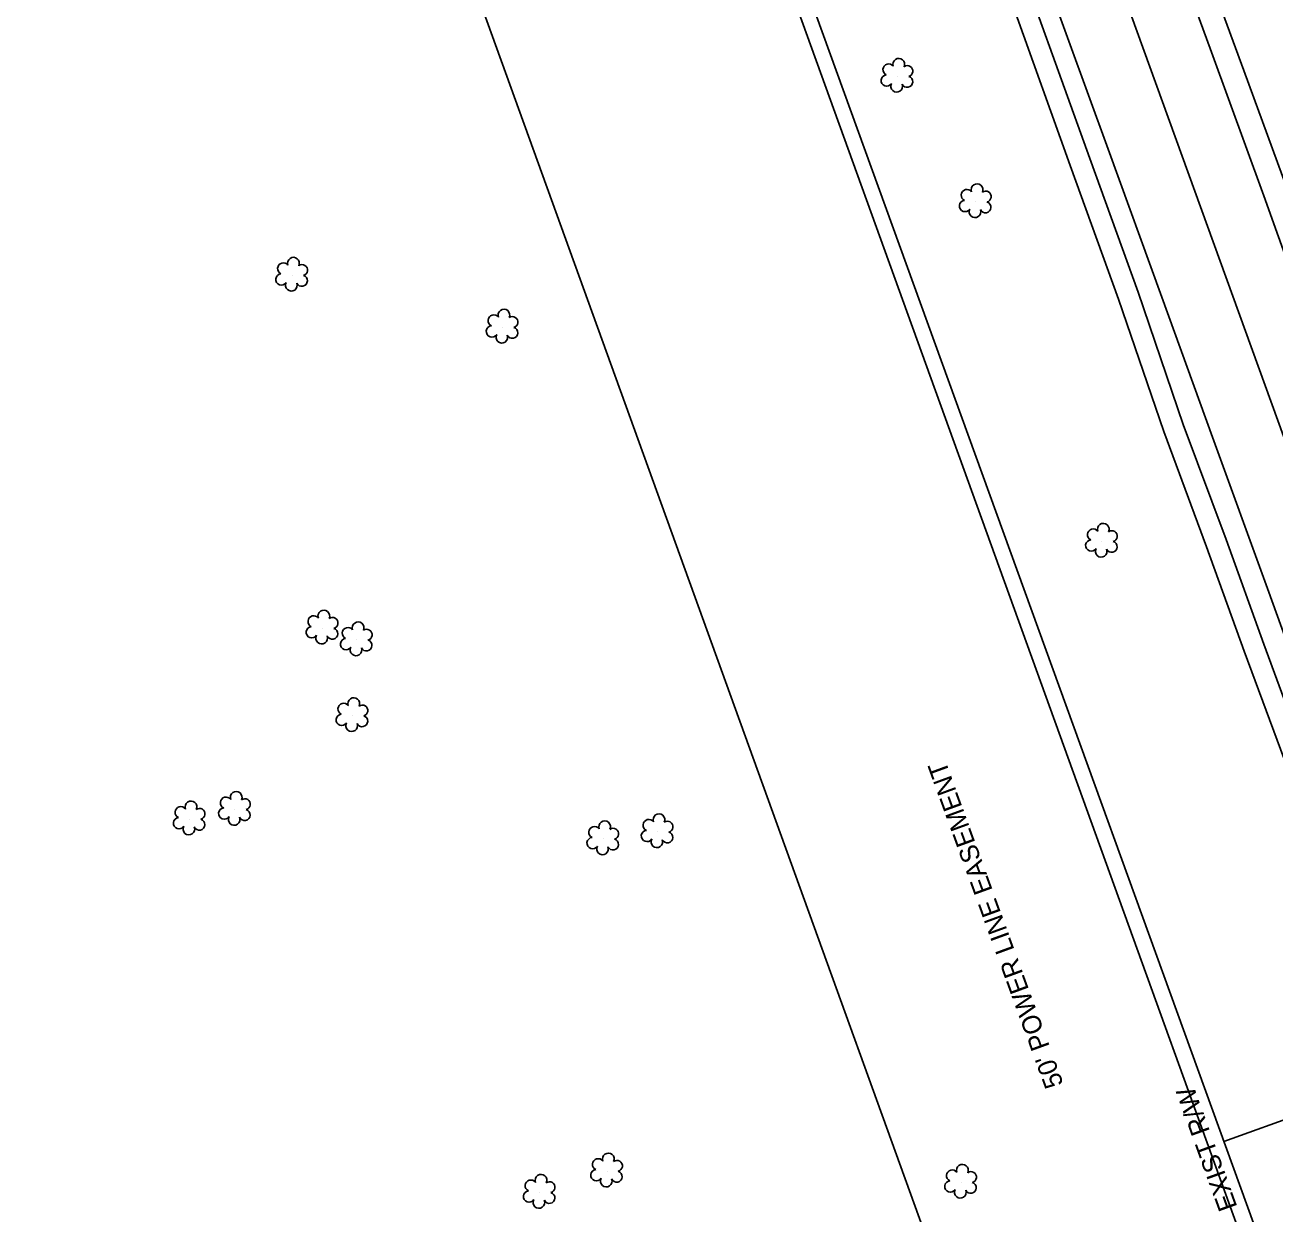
# Model space of a CAD drawing. Extents: x 3040896 to 3051146, y 687568 to 732976.
# Drawn here: x 3042407.7 to 3042618.7, y 727999 to 728199.6 of the extents above; entities that cross this region are included whole.
import ezdxf

# ---------------------------------------------------------------- set-up
doc = ezdxf.new("R2010")
doc.units = 0
for name, color, linetype in [('Exist Horizontal Alignment', 7, 'Continuous'), ('Exist Right of Way Easement Line', 7, 'Continuous'), ('Exist Right of Way Easement Line Text', 7, 'Continuous'), ('Exist Right of Way Line', 7, 'Continuous'), ('Exist Right of Way Line Text', 7, 'Continuous'), ('Exist Right of Way Width CELL', 7, 'Continuous'), ('Exist Roads EOP', 7, 'Continuous'), ('Exist Roads EOT', 7, 'Continuous'), ('Exist Utilities Telephone UG FO', 7, 'Continuous'), ('Exist Vegetation Shrub CELL', 7, 'Continuous')]:
    doc.layers.add(name, color=color, linetype=linetype)

msp = doc.modelspace()

# ---------------------------------------------------------------- linework, layer by layer
at = {"layer": 'Exist Horizontal Alignment'}
msp.add_line((3042847.82, 727501.6), (3041257.53, 731893.11), dxfattribs=at)
at = {"layer": 'Exist Right of Way Easement Line'}
for p, q in [((3042617.87, 727981.63), (3042516.12, 728263.21)), ((3042570.88, 727964.53), (3042469.1, 728246.2))]:
    msp.add_line(p, q, dxfattribs=at)
at = {"layer": 'Exist Right of Way Line'}
msp.add_line((3042800.81, 727484.57), (3041210.51, 731876.09), dxfattribs=at)
at = {"layer": 'Exist Right of Way Width CELL'}
msp.add_line((3042610.1, 728011.19), (3042657.95, 728028.52), dxfattribs=at)
at = {"layer": 'Exist Roads EOP'}
for points in [[(3042534.66, 728409.3), (3042543.42, 728385.69), (3042551.75, 728362.71), (3042560.45, 728338.05), (3042567.89, 728317.19), (3042575.69, 728295.93), (3042583.84, 728272.76), (3042593.34, 728247.73), (3042604.23, 728217.12), (3042613.46, 728191.95), (3042622.26, 728167.84), (3042631.33, 728141.42), (3042641.27, 728113.96), (3042649.99, 728090.79), (3042660.54, 728061.51), (3042669.79, 728035.32), (3042677.78, 728013.59), (3042690.59, 727978.33), (3042700.61, 727951.08), (3042710.17, 727923.79)], [(3042534.66, 728409.3), (3042543.42, 728385.69), (3042551.75, 728362.71), (3042560.45, 728338.05), (3042567.89, 728317.19), (3042575.69, 728295.93), (3042583.84, 728272.76), (3042593.34, 728247.73), (3042604.23, 728217.12), (3042613.46, 728191.95), (3042622.26, 728167.84), (3042631.33, 728141.42), (3042641.27, 728113.96), (3042649.99, 728090.79), (3042660.54, 728061.51), (3042669.79, 728035.32), (3042677.78, 728013.59), (3042690.59, 727978.33), (3042700.61, 727951.08), (3042710.17, 727923.79)], [(3042681.27, 727916.86), (3042673.09, 727939.7), (3042664.23, 727964.13), (3042654.67, 727989.89), (3042646.69, 728012.42), (3042639.14, 728033.76), (3042632, 728053.52), (3042624.21, 728075.12), (3042616.82, 728095.14), (3042610.46, 728112.8), (3042603.22, 728132.21), (3042595.62, 728154.54), (3042587.45, 728177.12), (3042577.89, 728203.68), (3042568.13, 728230.12), (3042559.97, 728252.37), (3042551.14, 728277.61), (3042543.39, 728298.81), (3042534.2, 728323.61), (3042525.18, 728348.86), (3042516, 728374), (3042505.99, 728400.71)], [(3042681.27, 727916.86), (3042673.09, 727939.7), (3042664.23, 727964.13), (3042654.67, 727989.89), (3042646.69, 728012.42), (3042639.14, 728033.76), (3042632, 728053.52), (3042624.21, 728075.12), (3042616.82, 728095.14), (3042610.46, 728112.8), (3042603.22, 728132.21), (3042595.62, 728154.54), (3042587.45, 728177.12), (3042577.89, 728203.68), (3042568.13, 728230.12), (3042559.97, 728252.37), (3042551.14, 728277.61), (3042543.39, 728298.81), (3042534.2, 728323.61), (3042525.18, 728348.86), (3042516, 728374), (3042505.99, 728400.71)]]:
    msp.add_lwpolyline(points, dxfattribs=at)
at = {"layer": 'Exist Roads EOT'}
for points in [[(3042706.75, 727922.42), (3042698.45, 727945.38), (3042689.65, 727969.57), (3042681.29, 727992.38), (3042672.19, 728017.14), (3042662.61, 728044.22), (3042653.49, 728069.4), (3042643.83, 728095.9), (3042635.1, 728120.24), (3042626.46, 728143.94), (3042616.81, 728170.79), (3042607.97, 728195.08), (3042598.85, 728220.18), (3042589.27, 728246.76), (3042577.65, 728278.56), (3042566.8, 728308.87), (3042555.25, 728341.18), (3042544.81, 728369.94), (3042536.66, 728392.49), (3042530.98, 728407.98)], [(3042706.75, 727922.42), (3042698.45, 727945.38), (3042689.65, 727969.57), (3042681.29, 727992.38), (3042672.19, 728017.14), (3042662.61, 728044.22), (3042653.49, 728069.4), (3042643.83, 728095.9), (3042635.1, 728120.24), (3042626.46, 728143.94), (3042616.81, 728170.79), (3042607.97, 728195.08), (3042598.85, 728220.18), (3042589.27, 728246.76), (3042577.65, 728278.56), (3042566.8, 728308.87), (3042555.25, 728341.18), (3042544.81, 728369.94), (3042536.66, 728392.49), (3042530.98, 728407.98)], [(3042509.85, 728402.09), (3042517.4, 728381.42), (3042525.21, 728359.58), (3042533.73, 728335.95), (3042542.98, 728310.45), (3042553.01, 728282.5), (3042561.06, 728260.14), (3042570.37, 728234.57), (3042580.6, 728206.12), (3042590.57, 728178.67), (3042599.61, 728153.73), (3042608.15, 728130.07), (3042617.45, 728104.52), (3042628.09, 728075.14), (3042639.01, 728044.96), (3042648.72, 728018.27), (3042661.57, 727982.63), (3042671.83, 727954.26), (3042681.03, 727929.04), (3042685.12, 727917.86)], [(3042509.85, 728402.09), (3042517.4, 728381.42), (3042525.21, 728359.58), (3042533.73, 728335.95), (3042542.98, 728310.45), (3042553.01, 728282.5), (3042561.06, 728260.14), (3042570.37, 728234.57), (3042580.6, 728206.12), (3042590.57, 728178.67), (3042599.61, 728153.73), (3042608.15, 728130.07), (3042617.45, 728104.52), (3042628.09, 728075.14), (3042639.01, 728044.96), (3042648.72, 728018.27), (3042661.57, 727982.63), (3042671.83, 727954.26), (3042681.03, 727929.04), (3042685.12, 727917.86)]]:
    msp.add_lwpolyline(points, dxfattribs=at)
at = {"layer": 'Exist Utilities Telephone UG FO'}
msp.add_lwpolyline([(3042677.98, 727915.68), (3042669.8, 727938.51), (3042660.95, 727962.92), (3042651.38, 727988.69), (3042643.39, 728011.26), (3042635.85, 728032.58), (3042628.71, 728052.33), (3042620.92, 728073.92), (3042613.53, 728093.94), (3042607.17, 728111.59), (3042599.92, 728131.04), (3042592.32, 728153.38), (3042584.16, 728175.94), (3042574.6, 728202.48), (3042564.85, 728228.91), (3042556.67, 728251.19), (3042547.84, 728276.43), (3042540.11, 728297.6), (3042530.91, 728322.41), (3042521.89, 728347.68), (3042512.72, 728372.78), (3042502.71, 728399.49)], dxfattribs=at)
at = {"layer": 'Exist Vegetation Shrub CELL'}
for p, q in [((3042554.98, 728190.99), (3042554.98, 728190.99)), ((3042554.98, 728190.99), (3042554.98, 728190.99)), ((3042568.19, 728169.81), (3042568.19, 728169.81)), ((3042568.19, 728169.81), (3042568.19, 728169.81)), ((3042452.79, 728157.41), (3042452.79, 728157.41)), ((3042452.79, 728157.41), (3042452.79, 728157.41)), ((3042488.32, 728148.64), (3042488.32, 728148.64)), ((3042488.32, 728148.64), (3042488.32, 728148.64)), ((3042589.5, 728112.5), (3042589.5, 728112.5)), ((3042589.5, 728112.5), (3042589.5, 728112.5)), ((3042457.92, 728097.85), (3042457.92, 728097.85)), ((3042457.92, 728097.85), (3042457.92, 728097.85)), ((3042463.7, 728095.87), (3042463.7, 728095.87)), ((3042463.7, 728095.87), (3042463.7, 728095.87)), ((3042462.98, 728083.07), (3042462.98, 728083.07)), ((3042462.98, 728083.07), (3042462.98, 728083.07)), ((3042435.49, 728065.63), (3042435.49, 728065.63)), ((3042435.49, 728065.63), (3042435.49, 728065.63)), ((3042443.13, 728067.25), (3042443.13, 728067.25)), ((3042443.13, 728067.25), (3042443.13, 728067.25)), ((3042514.49, 728063.47), (3042514.49, 728063.47)), ((3042514.49, 728063.47), (3042514.49, 728063.47)), ((3042505.32, 728062.27), (3042505.32, 728062.27)), ((3042505.32, 728062.27), (3042505.32, 728062.27)), ((3042505.95, 728006.21), (3042505.95, 728006.21)), ((3042505.95, 728006.21), (3042505.95, 728006.21)), ((3042565.71, 728004.32), (3042565.71, 728004.32)), ((3042565.71, 728004.32), (3042565.71, 728004.32)), ((3042494.58, 728002.62), (3042494.58, 728002.62)), ((3042494.58, 728002.62), (3042494.58, 728002.62))]:
    msp.add_line(p, q, dxfattribs=at)
for centre, radius, start, end in [((3042553.5, 728192.11), 0.968, 35.8908, 245.4216), ((3042553.5, 728192.11), 0.968, 35.8908, 245.4216), ((3042555.21, 728193.03), 0.99, 334.8391, 200.4717), ((3042555.21, 728193.03), 0.99, 334.8391, 200.4717), ((3042556.65, 728191.86), 0.929, 284.4567, 126.0861), ((3042556.65, 728191.86), 0.929, 284.4567, 126.0861), ((3042553.18, 728190.28), 0.955, 95.1099, 327.9534), ((3042553.18, 728190.28), 0.955, 95.1099, 327.9534), ((3042556.62, 728190.06), 0.937, 204.9913, 73.4601), ((3042556.62, 728190.06), 0.937, 204.9913, 73.4601), ((3042554.85, 728189.3), 0.984, 151.2797, 21.387), ((3042554.85, 728189.3), 0.984, 151.2797, 21.387), ((3042566.71, 728170.93), 0.968, 35.8908, 245.4216), ((3042566.71, 728170.93), 0.968, 35.8908, 245.4216), ((3042568.42, 728171.85), 0.99, 334.8391, 200.4717), ((3042568.42, 728171.85), 0.99, 334.8391, 200.4717), ((3042569.87, 728170.68), 0.929, 284.4567, 126.0861), ((3042569.87, 728170.68), 0.929, 284.4567, 126.0861), ((3042566.39, 728169.1), 0.955, 95.1099, 327.9534), ((3042566.39, 728169.1), 0.955, 95.1099, 327.9534), ((3042569.83, 728168.88), 0.937, 204.9913, 73.4601), ((3042569.83, 728168.88), 0.937, 204.9913, 73.4601), ((3042568.07, 728168.12), 0.984, 151.2797, 21.387), ((3042568.07, 728168.12), 0.984, 151.2797, 21.387), ((3042451.31, 728158.54), 0.968, 35.8908, 245.4216), ((3042451.31, 728158.54), 0.968, 35.8908, 245.4216), ((3042453.02, 728159.45), 0.99, 334.8391, 200.4717), ((3042453.02, 728159.45), 0.99, 334.8391, 200.4717), ((3042454.47, 728158.28), 0.929, 284.4567, 126.0861), ((3042454.47, 728158.28), 0.929, 284.4567, 126.0861), ((3042450.99, 728156.71), 0.955, 95.1099, 327.9534), ((3042450.99, 728156.71), 0.955, 95.1099, 327.9534), ((3042454.43, 728156.49), 0.937, 204.9913, 73.4601), ((3042454.43, 728156.49), 0.937, 204.9913, 73.4601), ((3042452.67, 728155.73), 0.984, 151.2797, 21.387), ((3042452.67, 728155.73), 0.984, 151.2797, 21.387), ((3042486.84, 728149.76), 0.968, 35.8908, 245.4216), ((3042486.84, 728149.76), 0.968, 35.8908, 245.4216), ((3042488.55, 728150.68), 0.99, 334.8391, 200.4717), ((3042488.55, 728150.68), 0.99, 334.8391, 200.4717), ((3042489.99, 728149.51), 0.929, 284.4567, 126.0861), ((3042489.99, 728149.51), 0.929, 284.4567, 126.0861), ((3042486.52, 728147.93), 0.955, 95.1099, 327.9534), ((3042486.52, 728147.93), 0.955, 95.1099, 327.9534), ((3042489.96, 728147.71), 0.937, 204.9913, 73.4601), ((3042489.96, 728147.71), 0.937, 204.9913, 73.4601), ((3042488.19, 728146.95), 0.984, 151.2797, 21.387), ((3042488.19, 728146.95), 0.984, 151.2797, 21.387), ((3042588.02, 728113.63), 0.968, 35.8908, 245.4216), ((3042588.02, 728113.63), 0.968, 35.8908, 245.4216), ((3042589.73, 728114.54), 0.99, 334.8391, 200.4717), ((3042589.73, 728114.54), 0.99, 334.8391, 200.4717), ((3042591.17, 728113.37), 0.929, 284.4567, 126.0861), ((3042591.17, 728113.37), 0.929, 284.4567, 126.0861), ((3042587.7, 728111.8), 0.955, 95.1099, 327.9534), ((3042587.7, 728111.8), 0.955, 95.1099, 327.9534), ((3042591.14, 728111.58), 0.937, 204.9913, 73.4601), ((3042591.14, 728111.58), 0.937, 204.9913, 73.4601), ((3042589.37, 728110.82), 0.984, 151.2797, 21.387), ((3042589.37, 728110.82), 0.984, 151.2797, 21.387), ((3042456.44, 728098.98), 0.968, 35.8908, 245.4216), ((3042456.44, 728098.98), 0.968, 35.8908, 245.4216), ((3042458.15, 728099.89), 0.99, 334.8391, 200.4717), ((3042458.15, 728099.89), 0.99, 334.8391, 200.4717), ((3042459.59, 728098.72), 0.929, 284.4567, 126.0861), ((3042459.59, 728098.72), 0.929, 284.4567, 126.0861), ((3042456.12, 728097.15), 0.955, 95.1099, 327.9534), ((3042456.12, 728097.15), 0.955, 95.1099, 327.9534), ((3042459.56, 728096.92), 0.937, 204.9913, 73.4601), ((3042459.56, 728096.92), 0.937, 204.9913, 73.4601), ((3042462.22, 728096.99), 0.968, 35.8908, 245.4216), ((3042462.22, 728096.99), 0.968, 35.8908, 245.4216), ((3042463.93, 728097.91), 0.99, 334.8391, 200.4717), ((3042463.93, 728097.91), 0.99, 334.8391, 200.4717), ((3042465.37, 728096.74), 0.929, 284.4567, 126.0861), ((3042465.37, 728096.74), 0.929, 284.4567, 126.0861), ((3042457.79, 728096.17), 0.984, 151.2797, 21.387), ((3042457.79, 728096.17), 0.984, 151.2797, 21.387), ((3042461.9, 728095.16), 0.955, 95.1099, 327.9534), ((3042461.9, 728095.16), 0.955, 95.1099, 327.9534), ((3042465.34, 728094.94), 0.937, 204.9913, 73.4601), ((3042465.34, 728094.94), 0.937, 204.9913, 73.4601), ((3042463.57, 728094.18), 0.984, 151.2797, 21.387), ((3042463.57, 728094.18), 0.984, 151.2797, 21.387), ((3042461.5, 728084.2), 0.968, 35.8908, 245.4216), ((3042461.5, 728084.2), 0.968, 35.8908, 245.4216), ((3042463.21, 728085.12), 0.99, 334.8391, 200.4717), ((3042463.21, 728085.12), 0.99, 334.8391, 200.4717), ((3042464.65, 728083.94), 0.929, 284.4567, 126.0861), ((3042464.65, 728083.94), 0.929, 284.4567, 126.0861), ((3042461.18, 728082.37), 0.955, 95.1099, 327.9534), ((3042461.18, 728082.37), 0.955, 95.1099, 327.9534), ((3042464.62, 728082.15), 0.937, 204.9913, 73.4601), ((3042464.62, 728082.15), 0.937, 204.9913, 73.4601), ((3042462.85, 728081.39), 0.984, 151.2797, 21.387), ((3042462.85, 728081.39), 0.984, 151.2797, 21.387), ((3042443.36, 728069.29), 0.99, 334.8391, 200.4717), ((3042443.36, 728069.29), 0.99, 334.8391, 200.4717), ((3042434, 728066.76), 0.968, 35.8908, 245.4216), ((3042434, 728066.76), 0.968, 35.8908, 245.4216), ((3042435.72, 728067.67), 0.99, 334.8391, 200.4717), ((3042435.72, 728067.67), 0.99, 334.8391, 200.4717), ((3042441.65, 728068.38), 0.968, 35.8908, 245.4216), ((3042441.65, 728068.38), 0.968, 35.8908, 245.4216), ((3042444.81, 728068.12), 0.929, 284.4567, 126.0861), ((3042444.81, 728068.12), 0.929, 284.4567, 126.0861), ((3042433.69, 728064.92), 0.955, 95.1099, 327.9534), ((3042433.69, 728064.92), 0.955, 95.1099, 327.9534), ((3042437.12, 728064.7), 0.937, 204.9913, 73.4601), ((3042437.12, 728064.7), 0.937, 204.9913, 73.4601), ((3042437.16, 728066.5), 0.929, 284.4567, 126.0861), ((3042437.16, 728066.5), 0.929, 284.4567, 126.0861), ((3042441.33, 728066.55), 0.955, 95.1099, 327.9534), ((3042441.33, 728066.55), 0.955, 95.1099, 327.9534), ((3042443.01, 728065.57), 0.984, 151.2797, 21.387), ((3042443.01, 728065.57), 0.984, 151.2797, 21.387), ((3042444.77, 728066.32), 0.937, 204.9913, 73.4601), ((3042444.77, 728066.32), 0.937, 204.9913, 73.4601), ((3042513.01, 728064.6), 0.968, 35.8908, 245.4216), ((3042513.01, 728064.6), 0.968, 35.8908, 245.4216), ((3042514.72, 728065.51), 0.99, 334.8391, 200.4717), ((3042514.72, 728065.51), 0.99, 334.8391, 200.4717), ((3042435.36, 728063.95), 0.984, 151.2797, 21.387), ((3042435.36, 728063.95), 0.984, 151.2797, 21.387), ((3042503.84, 728063.4), 0.968, 35.8908, 245.4216), ((3042503.84, 728063.4), 0.968, 35.8908, 245.4216), ((3042505.55, 728064.32), 0.99, 334.8391, 200.4717), ((3042505.55, 728064.32), 0.99, 334.8391, 200.4717), ((3042506.99, 728063.14), 0.929, 284.4567, 126.0861), ((3042506.99, 728063.14), 0.929, 284.4567, 126.0861), ((3042512.69, 728062.77), 0.955, 95.1099, 327.9534), ((3042512.69, 728062.77), 0.955, 95.1099, 327.9534), ((3042516.13, 728062.54), 0.937, 204.9913, 73.4601), ((3042516.13, 728062.54), 0.937, 204.9913, 73.4601), ((3042516.16, 728064.34), 0.929, 284.4567, 126.0861), ((3042516.16, 728064.34), 0.929, 284.4567, 126.0861), ((3042503.52, 728061.57), 0.955, 95.1099, 327.9534), ((3042503.52, 728061.57), 0.955, 95.1099, 327.9534), ((3042506.96, 728061.35), 0.937, 204.9913, 73.4601), ((3042506.96, 728061.35), 0.937, 204.9913, 73.4601), ((3042514.36, 728061.79), 0.984, 151.2797, 21.387), ((3042514.36, 728061.79), 0.984, 151.2797, 21.387), ((3042505.19, 728060.59), 0.984, 151.2797, 21.387), ((3042505.19, 728060.59), 0.984, 151.2797, 21.387), ((3042506.17, 728008.25), 0.99, 334.8391, 200.4717), ((3042506.17, 728008.25), 0.99, 334.8391, 200.4717), ((3042504.15, 728005.51), 0.955, 95.1099, 327.9534), ((3042504.15, 728005.51), 0.955, 95.1099, 327.9534), ((3042504.46, 728007.34), 0.968, 35.8908, 245.4216), ((3042504.46, 728007.34), 0.968, 35.8908, 245.4216), ((3042507.62, 728007.08), 0.929, 284.4567, 126.0861), ((3042507.62, 728007.08), 0.929, 284.4567, 126.0861), ((3042565.94, 728006.36), 0.99, 334.8391, 200.4717), ((3042565.94, 728006.36), 0.99, 334.8391, 200.4717), ((3042493.1, 728003.74), 0.968, 35.8908, 245.4216), ((3042493.1, 728003.74), 0.968, 35.8908, 245.4216), ((3042494.81, 728004.66), 0.99, 334.8391, 200.4717), ((3042494.81, 728004.66), 0.99, 334.8391, 200.4717), ((3042496.25, 728003.49), 0.929, 284.4567, 126.0861), ((3042496.25, 728003.49), 0.929, 284.4567, 126.0861), ((3042505.82, 728004.53), 0.984, 151.2797, 21.387), ((3042505.82, 728004.53), 0.984, 151.2797, 21.387), ((3042507.58, 728005.28), 0.937, 204.9913, 73.4601), ((3042507.58, 728005.28), 0.937, 204.9913, 73.4601), ((3042563.91, 728003.61), 0.955, 95.1099, 327.9534), ((3042563.91, 728003.61), 0.955, 95.1099, 327.9534), ((3042564.23, 728005.44), 0.968, 35.8908, 245.4216), ((3042564.23, 728005.44), 0.968, 35.8908, 245.4216), ((3042567.39, 728005.19), 0.929, 284.4567, 126.0861), ((3042567.39, 728005.19), 0.929, 284.4567, 126.0861), ((3042492.78, 728001.91), 0.955, 95.1099, 327.9534), ((3042492.78, 728001.91), 0.955, 95.1099, 327.9534), ((3042496.22, 728001.69), 0.937, 204.9913, 73.4601), ((3042496.22, 728001.69), 0.937, 204.9913, 73.4601), ((3042565.59, 728002.63), 0.984, 151.2797, 21.387), ((3042565.59, 728002.63), 0.984, 151.2797, 21.387), ((3042567.35, 728003.39), 0.937, 204.9913, 73.4601), ((3042567.35, 728003.39), 0.937, 204.9913, 73.4601), ((3042494.45, 728000.93), 0.984, 151.2797, 21.387), ((3042494.45, 728000.93), 0.984, 151.2797, 21.387)]:
    msp.add_arc(centre, radius, start, end, dxfattribs=at)

# ---------------------------------------------------------------- texts
at = {"layer": 'Exist Right of Way Easement Line Text'}
msp.add_text("50' POWER LINE EASEMENT", height=3.2, rotation=110.0583, dxfattribs=at).set_placement((3042583.05, 728020.89))
at = {"layer": 'Exist Right of Way Line Text'}
msp.add_text('EXIST R/W', height=3.2, rotation=109.9068, dxfattribs=at).set_placement((3042612.39, 728000.17))

doc.saveas('drawing.dxf')
